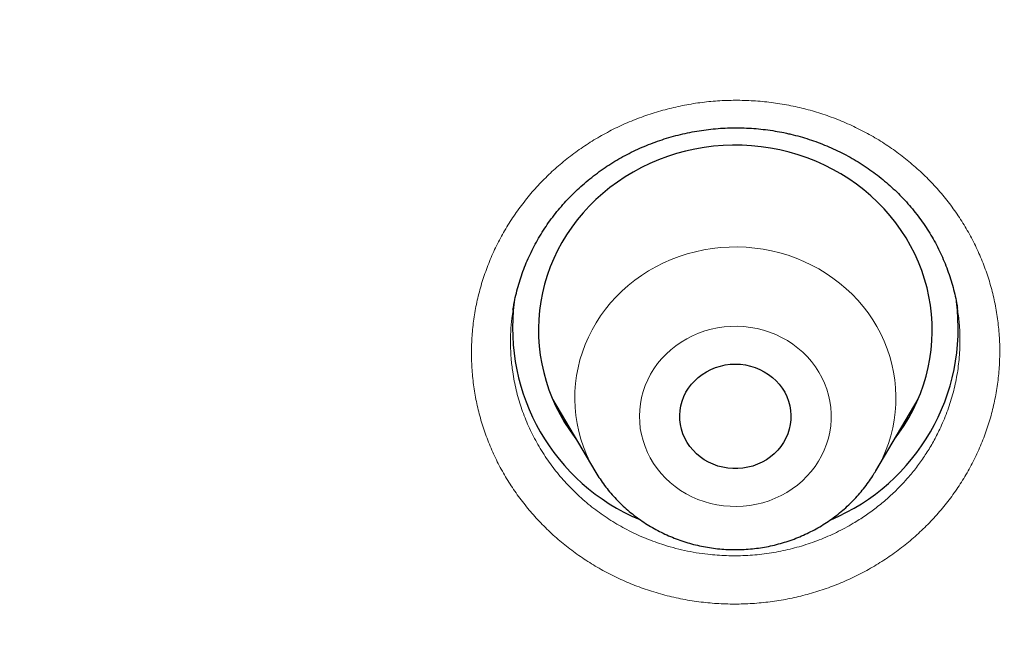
# Model space of a CAD drawing. Header units: millimetres. Extents: x 8 to 436, y 12 to 764.
# Tile 608 of 656: x 234.11 to 241.61, y 738.32 to 743.03. Entities that reach past the tile are written whole.
import ezdxf

# ---------------------------------------------------------------- set-up
doc = ezdxf.new("R2010")
doc.units = ezdxf.units.MM

msp = doc.modelspace()

# ---------------------------------------------------------------- linework, layer by layer
at = {"color": 7, "linetype": 'Continuous', "lineweight": 30}
for p, q in [((241.2522, 740.8335), (241.2518, 740.8372)), ((238.1688, 740.1441), (238.4909, 739.5976)), ((240.6304, 739.5976), (240.9525, 740.1441)), ((238.2749, 739.964), (238.2466, 739.9926))]:
    msp.add_line(p, q, dxfattribs=at)
at = {"color": 252, "linetype": 'Continuous', "lineweight": 0}
msp.add_line((240.8781, 739.999), (240.8496, 739.9695), dxfattribs=at)
at = {"color": 7, "linetype": 'Continuous', "lineweight": 30, "flags": 128}
for points in [[(240.7732, 739.8398), (240.8069, 739.8852), (240.8458, 739.9427), (240.8817, 740.0019), (240.9144, 740.0627), (240.9441, 740.1248), (240.9705, 740.1883), (240.9936, 740.2529), (241.0133, 740.3184), (241.0297, 740.3848), (241.0426, 740.4518), (241.0521, 740.5193), (241.0581, 740.5872), (241.0606, 740.6553), (241.0595, 740.7234), (241.055, 740.7914), (241.047, 740.8591), (241.0355, 740.9263), (241.0206, 740.993), (241.0023, 741.0589), (240.9806, 741.1239), (240.9556, 741.1878), (240.9273, 741.2506), (240.8958, 741.3119), (240.8612, 741.3718), (240.8236, 741.43), (240.783, 741.4865), (240.7396, 741.541), (240.6934, 741.5935), (240.6446, 741.6439), (240.5933, 741.692), (240.5395, 741.7376), (240.4834, 741.7808), (240.4252, 741.8214), (240.365, 741.8593), (240.3029, 741.8945), (240.239, 741.9267), (240.1736, 741.9561), (240.1068, 741.9824), (240.0386, 742.0057), (239.9694, 742.0258), (239.8992, 742.0428), (239.8282, 742.0565), (239.7565, 742.0671), (239.6845, 742.0743), (239.6121, 742.0783), (239.5396, 742.079), (239.4672, 742.0764), (239.395, 742.0705), (239.3231, 742.0614), (239.2518, 742.049), (239.1813, 742.0333), (239.1116, 742.0145), (239.043, 741.9926), (238.9756, 741.9675), (238.9095, 741.9394), (238.845, 741.9084), (238.7821, 741.8745), (238.7211, 741.8377), (238.662, 741.7982), (238.6051, 741.7561), (238.5503, 741.7115), (238.4979, 741.6644), (238.448, 741.615), (238.4007, 741.5634), (238.3561, 741.5096), (238.3143, 741.454), (238.2755, 741.3965), (238.2396, 741.3373), (238.2068, 741.2765), (238.1772, 741.2144), (238.1508, 741.1509), (238.1277, 741.0864), (238.1079, 741.0208), (238.0916, 740.9544), (238.0786, 740.8874), (238.0692, 740.8199), (238.0632, 740.752), (238.0607, 740.6839), (238.0617, 740.6158), (238.0662, 740.5478), (238.0742, 740.4801), (238.0857, 740.4129), (238.1006, 740.3462), (238.119, 740.2803), (238.1407, 740.2153), (238.1657, 740.1514), (238.194, 740.0886), (238.2254, 740.0273), (238.26, 739.9674), (238.2976, 739.9092), (238.3382, 739.8527), (238.3481, 739.8398)], [(239.465, 739.625), (239.4278, 739.6348), (239.3918, 739.6477), (239.3572, 739.6636), (239.3242, 739.6825), (239.2932, 739.704), (239.2644, 739.7282), (239.2381, 739.7547), (239.2144, 739.7833), (239.1936, 739.8138), (239.1759, 739.846), (239.1613, 739.8796), (239.1501, 739.9143), (239.1422, 739.9497), (239.1379, 739.9858), (239.137, 740.022), (239.1396, 740.0582), (239.1457, 740.094), (239.1553, 740.1291), (239.1682, 740.1632), (239.1844, 740.1961), (239.2037, 740.2275), (239.2259, 740.2571), (239.2509, 740.2847), (239.2785, 740.3101), (239.3084, 740.3329), (239.3405, 740.3532), (239.3743, 740.3706), (239.4097, 740.385), (239.4463, 740.3964), (239.4839, 740.4045), (239.5221, 740.4095), (239.5606, 740.4111), (239.5992, 740.4095), (239.6374, 740.4045), (239.675, 740.3964), (239.7116, 740.385), (239.747, 740.3706), (239.7808, 740.3532), (239.8128, 740.3329), (239.8427, 740.3101), (239.8703, 740.2847), (239.8953, 740.2571), (239.9176, 740.2275), (239.9369, 740.1961), (239.953, 740.1632), (239.966, 740.1291), (239.9755, 740.094), (239.9816, 740.0582), (239.9843, 740.022), (239.9834, 739.9858), (239.979, 739.9497), (239.9712, 739.9143), (239.9599, 739.8796), (239.9454, 739.846), (239.9276, 739.8138), (239.9068, 739.7833), (239.8832, 739.7547), (239.8568, 739.7282), (239.8281, 739.704), (239.7971, 739.6825), (239.7641, 739.6636), (239.7295, 739.6477), (239.6934, 739.6348), (239.6563, 739.625), (239.6183, 739.6184), (239.5799, 739.6152), (239.5413, 739.6152), (239.5029, 739.6184), (239.465, 739.625)]]:
    msp.add_lwpolyline(points, dxfattribs=at)
at = {"color": 252, "linetype": 'Continuous', "lineweight": 0, "flags": 128}
for points in [[(238.491, 739.5973), (238.4823, 739.6122), (238.4532, 739.6669), (238.4271, 739.723), (238.4043, 739.7803), (238.3848, 739.8387), (238.3686, 739.8979), (238.3558, 739.9579), (238.3463, 740.0185), (238.3404, 740.0794), (238.3379, 740.1405), (238.3388, 740.2017), (238.3432, 740.2627), (238.3511, 740.3234), (238.3624, 740.3837), (238.3771, 740.4433), (238.3951, 740.5021), (238.4165, 740.5599), (238.4411, 740.6165), (238.4689, 740.6719), (238.4997, 740.7257), (238.5336, 740.778), (238.5704, 740.8285), (238.61, 740.877), (238.6522, 740.9235), (238.6971, 740.9679), (238.7444, 741.0099), (238.794, 741.0495), (238.8458, 741.0866), (238.8996, 741.121), (238.9553, 741.1527), (239.0127, 741.1816), (239.0717, 741.2075), (239.1321, 741.2305), (239.1936, 741.2504), (239.2562, 741.2672), (239.3197, 741.2808), (239.3838, 741.2913), (239.4485, 741.2985), (239.5135, 741.3025), (239.5786, 741.3032), (239.6436, 741.3007), (239.7084, 741.2949), (239.7728, 741.2859), (239.8366, 741.2737), (239.8996, 741.2583), (239.9617, 741.2398), (240.0226, 741.2182), (240.0822, 741.1936), (240.1403, 741.166), (240.1968, 741.1356), (240.2515, 741.1024), (240.3042, 741.0665), (240.3548, 741.028), (240.4032, 740.9871), (240.4492, 740.9437), (240.4926, 740.8982), (240.5334, 740.8505), (240.5715, 740.8009), (240.6067, 740.7494), (240.6389, 740.6963), (240.6681, 740.6416), (240.6941, 740.5855), (240.7169, 740.5282), (240.7365, 740.4698), (240.7527, 740.4106), (240.7655, 740.3506), (240.7749, 740.2901), (240.7809, 740.2291), (240.7834, 740.168), (240.7824, 740.1068), (240.778, 740.0458), (240.7702, 739.9851), (240.7589, 739.9248), (240.7442, 739.8652), (240.7261, 739.8064), (240.7048, 739.7486), (240.6802, 739.692), (240.6524, 739.6366), (240.6234, 739.5858)], [(239.7255, 740.6816), (239.676, 740.6907), (239.626, 740.6966), (239.5756, 740.6992), (239.5252, 740.6985), (239.4749, 740.6946), (239.4251, 740.6874), (239.3759, 740.677), (239.3276, 740.6635), (239.2804, 740.6468), (239.2345, 740.6271), (239.1902, 740.6045), (239.1476, 740.5791), (239.1071, 740.551), (239.0686, 740.5203), (239.0326, 740.4872), (238.999, 740.4518), (238.9681, 740.4144), (238.9401, 740.375), (238.915, 740.3339), (238.8929, 740.2913), (238.8741, 740.2473), (238.8585, 740.2023), (238.8463, 740.1563), (238.8375, 740.1096), (238.8321, 740.0625), (238.8302, 740.0152), (238.8318, 739.9678), (238.8368, 739.9207), (238.8453, 739.874), (238.8572, 739.8279), (238.8725, 739.7828), (238.891, 739.7387), (238.9127, 739.6959), (238.9376, 739.6547), (238.9654, 739.6151), (238.996, 739.5775), (239.0293, 739.5419), (239.0651, 739.5086), (239.1033, 739.4777), (239.1437, 739.4493), (239.1861, 739.4236), (239.2303, 739.4008), (239.276, 739.3808), (239.3231, 739.3638), (239.3713, 739.35), (239.4204, 739.3393), (239.4702, 739.3318), (239.5204, 739.3276), (239.5709, 739.3266), (239.6212, 739.3289), (239.6713, 739.3345), (239.7209, 739.3433), (239.7696, 739.3552), (239.8174, 739.3704), (239.864, 739.3885), (239.9091, 739.4097), (239.9526, 739.4337), (239.9942, 739.4605), (240.0337, 739.4899), (240.071, 739.5218), (240.1058, 739.5561), (240.138, 739.5925), (240.1675, 739.631), (240.1941, 739.6712), (240.2177, 739.7131), (240.2382, 739.7564), (240.2554, 739.801), (240.2693, 739.8465), (240.2798, 739.8928), (240.2869, 739.9398), (240.2906, 739.987), (240.2907, 740.0344), (240.2874, 740.0817), (240.2806, 740.1286), (240.2704, 740.175), (240.2568, 740.2207), (240.2399, 740.2653), (240.2198, 740.3087), (240.1965, 740.3508), (240.1702, 740.3912), (240.1409, 740.4298), (240.1089, 740.4664), (240.0743, 740.5009), (240.0373, 740.533), (239.998, 740.5627), (239.9566, 740.5897), (239.9133, 740.614), (239.8683, 740.6355), (239.8219, 740.6539), (239.7742, 740.6693), (239.7255, 740.6816)]]:
    msp.add_lwpolyline(points, dxfattribs=at)
at = {"color": 7, "linetype": 'Continuous', "lineweight": 30}
for centre, radius, start, end in [((239.4443, 740.6839), 1.5809, 172.65543, 247.21936), ((239.6756, 740.6846), 1.5821, 292.76652, 7.41354)]:
    msp.add_arc(centre, radius, start, end, dxfattribs=at)
for points, knots in [([(279.178, 721.4421), (279.1775, 721.4508), (279.1765, 721.4682), (279.1747, 721.5004), (279.1724, 721.539), (279.1698, 721.5832), (279.167, 721.6304), (279.1632, 721.693), (279.1582, 721.7727), (279.1528, 721.8566), (279.1477, 721.9332), (279.1433, 721.9977), (279.1389, 722.0596), (279.135, 722.1155), (279.1314, 722.1644), (279.1283, 722.2063), (279.1257, 722.2412), (279.1236, 722.2695), (279.1217, 722.2943), (279.1199, 722.3189), (279.1177, 722.3463), (279.1148, 722.3838), (279.111, 722.4328), (279.106, 722.4949), (279.0983, 722.5893), (279.0876, 722.7159), (279.0737, 722.8744), (279.0585, 723.04), (279.0419, 723.2127), (279.0239, 723.3922), (278.9997, 723.6241), (278.969, 723.9018), (278.9314, 724.219), (278.9026, 724.4477), (278.884, 724.59), (278.8764, 724.6475), (278.8697, 724.6977), (278.864, 724.7402), (278.8593, 724.7751), (278.8556, 724.8021), (278.8528, 724.8224), (278.8504, 724.8405), (278.8475, 724.8612), (278.8438, 724.8879), (278.8387, 724.9247), (278.832, 724.9726), (278.8238, 725.0307), (278.8149, 725.0933), (278.8056, 725.1578), (278.7929, 725.2452), (278.7763, 725.3567), (278.7542, 725.5026), (278.7294, 725.6627), (278.7015, 725.8377), (278.6681, 726.0418), (278.6284, 726.2762), (278.5818, 726.542), (278.5316, 726.8176), (278.4776, 727.1028), (278.4325, 727.333), (278.3977, 727.5053), (278.3749, 727.6172), (278.3515, 727.7303), (278.328, 727.8423), (278.3052, 727.9497), (278.2842, 728.0471), (278.2654, 728.1336), (278.2487, 728.2095), (278.2338, 728.2768), (278.2208, 728.3355), (278.2102, 728.3825), (278.202, 728.419), (278.1958, 728.4462), (278.1908, 728.4686), (278.1868, 728.4861), (278.1836, 728.5002), (278.1802, 728.5149), (278.1758, 728.5344), (278.1697, 728.5609), (278.1622, 728.5935), (278.1536, 728.631), (278.1411, 728.6849), (278.1241, 728.7576), (278.102, 728.8519), (278.0768, 728.9578), (278.0485, 729.0752), (278.0156, 729.2098), (277.9785, 729.3598), (277.9381, 729.5202), (277.8972, 729.6803), (277.8564, 729.8371), (277.8159, 729.9905), (277.7757, 730.1407), (277.7358, 730.2875), (277.6863, 730.4669), (277.6275, 730.6766), (277.5593, 730.9141), (277.4927, 731.1411), (277.428, 731.3577), (277.3651, 731.5638), (277.3045, 731.7594), (277.2462, 731.9444), (277.1893, 732.122), (277.1341, 732.2919), (277.0809, 732.4535), (277.0401, 732.5757), (277.0111, 732.6619), (276.993, 732.7156), (276.9754, 732.7674), (276.9587, 732.8164), (276.9436, 732.8606), (276.9307, 732.898), (276.9205, 732.9276), (276.9119, 732.9526), (276.9032, 732.9777), (276.8927, 733.0082), (276.8796, 733.0459), (276.8628, 733.0941), (276.8427, 733.1513), (276.8201, 733.2158), (276.7965, 733.2825), (276.7609, 733.3828), (276.7119, 733.5191), (276.6483, 733.6941), (276.5804, 733.8785), (276.5079, 734.0722), (276.4309, 734.2753), (276.3489, 734.4878), (276.2618, 734.7102), (276.1689, 734.9432), (276.0701, 735.1869), (275.9651, 735.4413), (275.8537, 735.7062), (275.7356, 735.9815), (275.6107, 736.2672), (275.501, 736.5129), (275.4089, 736.7162), (275.3373, 736.8726), (275.2666, 737.0253), (275.199, 737.1698), (275.1357, 737.304), (275.0787, 737.4235), (275.028, 737.5293), (274.9832, 737.6221), (274.947, 737.6967), (274.9186, 737.755), (274.8976, 737.798), (274.8789, 737.836), (274.8636, 737.8672), (274.8519, 737.8908), (274.8437, 737.9075), (274.8372, 737.9207), (274.8307, 737.9339), (274.8213, 737.9529), (274.8083, 737.9791), (274.7913, 738.0134), (274.7703, 738.0556), (274.7452, 738.106), (274.7157, 738.1648), (274.6823, 738.2313), (274.6451, 738.305), (274.558, 738.4767), (274.4212, 738.7425), (274.2515, 739.0648), (274.0982, 739.3506), (273.962, 739.6005), (273.8248, 739.8484), (273.6856, 740.0961), (273.5306, 740.3677), (273.357, 740.6668), (273.1626, 740.9952), (272.959, 741.3323), (272.7548, 741.6636), (272.5507, 741.9883), (272.3897, 742.2397), (272.2668, 742.4292), (272.1861, 742.5527), (272.1082, 742.671), (272.0328, 742.7847), (271.9604, 742.8934), (271.8911, 742.9965), (271.8272, 743.0911), (271.7688, 743.1773), (271.7157, 743.255), (271.669, 743.3233), (271.6283, 743.3824), (271.5936, 743.4328), (271.5641, 743.4754), (271.5403, 743.5098), (271.5214, 743.537), (271.5038, 743.5624), (271.4833, 743.5917), (271.4572, 743.6292), (271.4254, 743.6747), (271.388, 743.7281), (271.3451, 743.789), (271.2967, 743.8575), (271.2426, 743.9337), (271.1824, 744.0183), (271.1158, 744.1112), (271.0428, 744.2126), (270.9646, 744.3204), (270.8832, 744.4321), (270.7189, 744.6558), (270.4816, 744.9739), (270.1673, 745.3849), (269.8501, 745.7904), (269.5172, 746.2059), (269.1682, 746.6309), (268.8609, 746.9958), (268.6004, 747.2991), (268.3917, 747.5386), (268.1876, 747.7696), (267.9884, 747.992), (267.7944, 748.2059), (267.6056, 748.4113), (267.4223, 748.6085), (267.2789, 748.7609), (267.1742, 748.8713), (267.1068, 748.942), (267.0403, 749.0116), (266.9759, 749.0786), (266.9156, 749.1411), (266.8615, 749.197), (266.8145, 749.2454), (266.7752, 749.2857), (266.7433, 749.3184), (266.7186, 749.3436), (266.6999, 749.3627), (266.6837, 749.3793), (266.6659, 749.3974), (266.6378, 749.426), (266.5981, 749.4664), (266.546, 749.5191), (266.4844, 749.5813), (266.4129, 749.6532), (266.3309, 749.7352), (266.2398, 749.8258), (266.1396, 749.925), (266.0368, 750.026), (265.9324, 750.1279), (265.8273, 750.2299), (265.7156, 750.3376), (265.5971, 750.4509), (265.4722, 750.5696), (265.2836, 750.7474), (265.0338, 750.9798), (264.7075, 751.2776), (264.3661, 751.5832), (264.0097, 751.8955), (263.6567, 752.1987), (263.3072, 752.4928), (262.9613, 752.778), (262.6195, 753.0545), (262.2816, 753.3227), (261.9705, 753.5649), (261.6857, 753.7831), (261.4265, 753.9788), (261.1689, 754.1705), (260.9128, 754.3584), (260.6584, 754.5425), (260.4057, 754.7228), (260.1549, 754.8993), (259.9491, 755.0422), (259.7909, 755.1509), (259.6828, 755.2247), (259.5838, 755.292), (259.4939, 755.3527), (259.4262, 755.3982), (259.3781, 755.4305), (259.3473, 755.4511), (259.3183, 755.4704), (259.2922, 755.4879), (259.2709, 755.5021), (259.2561, 755.5119), (259.2467, 755.5182), (259.2397, 755.5229), (259.2274, 755.531), (259.2064, 755.5449), (259.1745, 755.5661), (259.1342, 755.5928), (259.0854, 755.625), (259.0282, 755.6627), (258.9624, 755.7058), (258.8881, 755.7544), (258.8052, 755.8084), (258.7136, 755.8676), (258.6136, 755.9321), (258.5068, 756.0005), (258.3954, 756.0715), (258.2816, 756.1435), (258.1329, 756.237), (257.9476, 756.3524), (257.7241, 756.4901), (257.475, 756.6416), (257.1988, 756.8071), (256.8943, 756.9866), (256.5795, 757.1691), (256.2542, 757.3543), (255.9185, 757.542), (255.572, 757.732), (255.2251, 757.9185), (254.8783, 758.1013), (254.5321, 758.2803), (254.1767, 758.4605), (253.8119, 758.6416), (253.4376, 758.8234), (253.0726, 758.9968), (252.7178, 759.1618), (252.3757, 759.3177), (252.0324, 759.4709), (251.6924, 759.6195), (251.3584, 759.7624), (251.0306, 759.8998), (250.6987, 760.0361), (250.3632, 760.171), (250.0247, 760.3041), (249.694, 760.4313), (249.3714, 760.5527), (249.0414, 760.6743), (248.705, 760.7954), (248.3631, 760.9156), (248.0325, 761.0291), (247.7132, 761.1363), (247.407, 761.2367), (247.1139, 761.3308), (246.834, 761.4188), (246.5653, 761.5015), (246.324, 761.5743), (246.109, 761.6381), (245.9187, 761.6936), (245.7349, 761.7465), (245.5534, 761.798), (245.3503, 761.8549), (245.1209, 761.9179), (244.8639, 761.987), (244.5851, 762.0604), (244.2834, 762.1379), (243.958, 762.2192), (243.6206, 762.3011), (243.2712, 762.3832), (242.9098, 762.4654), (242.5437, 762.5457), (242.1734, 762.6241), (241.7994, 762.7003), (241.4145, 762.7756), (241.0188, 762.8498), (240.625, 762.9203), (240.2337, 762.9872), (239.8458, 763.0504), (239.4513, 763.1115), (239.0534, 763.1698), (238.6552, 763.2249), (238.2576, 763.2768), (237.7508, 763.3387), (237.1351, 763.4069), (236.411, 763.4765), (235.6723, 763.5368), (234.9192, 763.5868), (234.152, 763.626), (233.3883, 763.6532), (232.6282, 763.6687), (231.933, 763.6722), (231.3023, 763.6669), (230.7357, 763.6557), (230.1715, 763.6381), (229.6102, 763.6142), (229.0541, 763.5843), (228.5159, 763.5494), (227.9972, 763.5102), (227.4978, 763.4674), (227.0073, 763.4205), (226.5257, 763.3697), (226.0351, 763.3131), (225.5365, 763.2507), (225.0305, 763.182), (224.5357, 763.1098), (224.052, 763.0343), (223.5794, 762.9559), (223.118, 762.8748), (222.6677, 762.7914), (222.2078, 762.7019), (221.7345, 762.6052), (221.2431, 762.4997), (220.7494, 762.3884), (220.2524, 762.271), (219.7523, 762.1475), (219.2491, 762.0177), (218.7823, 761.8919), (218.3521, 761.7717), (217.9588, 761.6583), (217.5636, 761.5408), (217.193, 761.4272), (216.8448, 761.3176), (216.5173, 761.212), (216.1822, 761.1013), (215.8333, 760.9833), (215.4706, 760.8574), (215.0939, 760.7233), (214.7091, 760.5826), (214.3164, 760.4353), (213.9159, 760.2811), (213.5079, 760.1197), (213.104, 759.9556), (212.7044, 759.7891), (212.3088, 759.6201), (211.9055, 759.4436), (211.4948, 759.2593), (211.0767, 759.0669), (210.6515, 758.8662), (210.2193, 758.6571), (209.7803, 758.4392), (209.3347, 758.2123), (208.8828, 757.9762), (208.4246, 757.7306), (208.0492, 757.524), (207.7573, 757.3604), (207.5502, 757.243), (207.3421, 757.1237), (207.1359, 757.004), (206.9347, 756.8859), (206.7452, 756.7735), (206.5678, 756.6671), (206.4021, 756.5669), (206.2442, 756.4705), (206.0941, 756.3781), (205.9451, 756.2857), (205.798, 756.1936), (205.6535, 756.1025), (205.5192, 756.0171), (205.3949, 755.9376), (205.2813, 755.8644), (205.178, 755.7975), (205.0851, 755.7369), (205.0016, 755.6822), (204.9317, 755.6363), (204.874, 755.5982), (204.8268, 755.567), (204.7838, 755.5385), (204.7436, 755.5117), (204.7053, 755.4862), (204.665, 755.4593), (204.6198, 755.4291), (204.5669, 755.3936), (204.5072, 755.3534), (204.4345, 755.3044), (204.3481, 755.2458), (204.2468, 755.1767), (204.1364, 755.101), (204.0168, 755.0185), (203.889, 754.9297), (203.7532, 754.8346), (203.6095, 754.7333), (203.4573, 754.6251), (203.2955, 754.5091), (203.1251, 754.3858), (202.95, 754.2579), (202.7753, 754.1289), (202.6037, 754.0012), (202.4355, 753.8747), (202.2706, 753.7496), (202.0683, 753.5946), (201.8309, 753.4106), (201.5613, 753.1983), (201.3018, 752.9909), (201.0522, 752.7886), (200.8138, 752.5926), (200.5863, 752.4031), (200.3694, 752.2202), (200.1616, 752.0427), (199.9615, 751.8699), (199.7691, 751.7017), (199.5845, 751.5385), (199.4087, 751.3816), (199.2407, 751.23), (199.079, 751.0827), (198.9224, 750.9387), (198.7501, 750.7787), (198.5636, 750.6037), (198.3648, 750.4148), (198.175, 750.2323), (197.9942, 750.0565), (197.8526, 749.9173), (197.7474, 749.8131), (197.6762, 749.7423), (197.6066, 749.6728), (197.5396, 749.6055), (197.4811, 749.5466), (197.4322, 749.4971), (197.3931, 749.4574), (197.359, 749.4228), (197.3297, 749.3929), (197.305, 749.3678), (197.2827, 749.345), (197.2593, 749.321), (197.2312, 749.2923), (197.1974, 749.2576), (197.1579, 749.217), (197.1126, 749.1702), (197.0616, 749.1175), (196.9992, 749.0527), (196.9245, 748.9748), (196.8364, 748.8824), (196.7395, 748.7803), (196.6339, 748.6682), (196.4999, 748.525), (196.3411, 748.3536), (196.1618, 748.1577), (195.9855, 747.963), (195.8131, 747.7703), (195.6443, 747.5795), (195.451, 747.3584), (195.2349, 747.1078), (194.998, 746.8285), (194.7691, 746.5543), (194.5482, 746.2853), (194.3363, 746.0233), (194.1332, 745.7683), (193.9385, 745.5203), (193.7509, 745.2779), (193.5896, 745.0666), (193.4539, 744.8867), (193.3436, 744.7393), (193.2399, 744.5995), (193.1431, 744.468), (193.0532, 744.3449), (192.9713, 744.2321), (192.8973, 744.1295), (192.8307, 744.0366), (192.7699, 743.9514), (192.7149, 743.8738), (192.6636, 743.8014), (192.6167, 743.7348), (192.5747, 743.6748), (192.5397, 743.6248), (192.5145, 743.5887), (192.4969, 743.5633), (192.4833, 743.5438), (192.4667, 743.5198), (192.4449, 743.4885), (192.4173, 743.4485), (192.3858, 743.4029), (192.351, 743.3523), (192.3136, 743.2979), (192.2734, 743.2392), (192.232, 743.1783), (192.1903, 743.117), (192.1486, 743.0553), (192.0434, 742.8993), (191.8638, 742.6297), (191.611, 742.242), (191.4016, 741.9128), (191.2433, 741.6597), (191.1344, 741.4838), (191.0214, 741.2994), (190.9037, 741.105), (190.7812, 740.9003), (190.6542, 740.6853), (190.5234, 740.4609), (190.389, 740.2272), (190.2615, 740.0022), (190.1413, 739.7873), (190.0288, 739.5836), (189.9145, 739.3739), (189.7986, 739.1585), (189.698, 738.9688), (189.6147, 738.8102), (189.5508, 738.6873), (189.492, 738.5737), (189.4384, 738.4692), (189.3899, 738.374), (189.3463, 738.288), (189.3076, 738.2113), (189.2747, 738.1458), (189.2473, 738.0908), (189.2248, 738.0458), (189.2062, 738.0084), (189.1912, 737.9782), (189.1782, 737.9518), (189.165, 737.9251), (189.149, 737.8927), (189.1291, 737.8524), (189.1049, 737.8029), (189.0762, 737.7443), (189.0433, 737.6767), (189.0063, 737.6005), (188.9656, 737.516), (188.9225, 737.426), (188.8783, 737.3332), (188.7977, 737.1631), (188.6837, 736.9189), (188.5526, 736.6319), (188.4403, 736.3816), (188.3446, 736.1652), (188.2495, 735.9467), (188.1525, 735.7204), (188.052, 735.4821), (187.9482, 735.2316), (187.8413, 734.9687), (187.7314, 734.6933), (187.619, 734.4055), (187.5295, 734.1714), (187.4632, 733.9951), (187.4211, 733.8822), (187.3806, 733.7727), (187.3426, 733.6692), (187.3074, 733.5725), (187.2733, 733.4779), (187.2405, 733.3865), (187.2093, 733.299), (187.1818, 733.2211), (187.1582, 733.1542), (187.1385, 733.0977), (187.1223, 733.0514), (187.1091, 733.0132), (187.0987, 732.9832), (187.09, 732.958), (187.0813, 732.933), (187.0705, 732.9016), (187.0566, 732.8611), (187.0391, 732.8099), (187.0182, 732.7484), (186.9939, 732.6768), (186.9682, 732.6003), (186.9413, 732.52), (186.9137, 732.4369), (186.8839, 732.3467), (186.8521, 732.2493), (186.8186, 732.1462), (186.769, 731.992), (186.7052, 731.7906), (186.6202, 731.5165), (186.5305, 731.2202), (186.4373, 730.903), (186.3491, 730.5942), (186.2657, 730.2939), (186.1866, 730.0009), (186.1061, 729.6944), (186.0247, 729.3741), (185.9623, 729.1203), (185.9218, 728.9519), (185.9017, 728.8673), (185.8828, 728.7873), (185.8659, 728.715), (185.8514, 728.6526), (185.8397, 728.6019), (185.8306, 728.5621), (185.8236, 728.5316), (185.8175, 728.5048), (185.8114, 728.4782), (185.8049, 728.4493), (185.7978, 728.418), (185.7878, 728.3738), (185.7747, 728.315), (185.758, 728.2401), (185.7382, 728.1502), (185.7151, 728.0441), (185.6885, 727.9202), (185.6599, 727.785), (185.6294, 727.6382), (185.5971, 727.48), (185.5631, 727.3104), (185.5288, 727.1348), (185.4942, 726.954), (185.4595, 726.7684), (185.4239, 726.5732), (185.3877, 726.3684), (185.3508, 726.154), (185.314, 725.9335), (185.2776, 725.7073), (185.2491, 725.5246), (185.2281, 725.3857), (185.2147, 725.2963), (185.2024, 725.2128), (185.1907, 725.1324), (185.1798, 725.0563), (185.1699, 724.9859), (185.1616, 724.9272), (185.1549, 724.879), (185.1496, 724.8399), (185.1451, 724.8071), (185.1401, 724.7709), (185.1339, 724.7246), (185.1257, 724.6635), (185.116, 724.5902), (185.1049, 724.5048), (185.0924, 724.4074), (185.0788, 724.299), (185.0646, 724.1833), (185.0475, 724.0405), (185.0279, 723.8723), (185.003, 723.6487), (184.9757, 723.3911), (184.9468, 723.0982), (184.9257, 722.8687), (184.9118, 722.7085), (184.9046, 722.6236), (184.8984, 722.5494), (184.8933, 722.4858), (184.889, 722.433), (184.8857, 722.3908), (184.8835, 722.362), (184.8821, 722.3438), (184.8811, 722.331), (184.8798, 722.3149), (184.8781, 722.292), (184.8758, 722.2616), (184.873, 722.2238), (184.8677, 722.1527), (184.8601, 722.0476), (184.8522, 721.9322), (184.8458, 721.8345), (184.8409, 721.7582), (184.8362, 721.6838), (184.832, 721.6139), (184.8282, 721.5507), (184.825, 721.4941), (184.823, 721.4587), (184.822, 721.4421)], [0, 0, 0, 0, 0.000191, 0.000381, 0.000677, 0.000995, 0.001342, 0.001718, 0.00237, 0.003096, 0.003563, 0.004054, 0.004515, 0.004925, 0.005284, 0.005591, 0.005847, 0.006052, 0.006215, 0.006394, 0.006595, 0.00682, 0.00722, 0.007678, 0.008192, 0.009307, 0.010475, 0.011696, 0.012969, 0.014295, 0.015667, 0.018103, 0.020449, 0.022705, 0.023183, 0.023611, 0.023983, 0.024298, 0.024557, 0.02476, 0.024899, 0.02501, 0.025162, 0.02536, 0.025604, 0.025981, 0.026429, 0.026899, 0.027378, 0.027866, 0.02885, 0.029868, 0.031124, 0.032428, 0.033781, 0.035692, 0.037679, 0.03974, 0.041876, 0.044087, 0.044917, 0.045756, 0.046606, 0.047465, 0.048283, 0.049028, 0.049664, 0.050235, 0.050742, 0.051184, 0.051562, 0.051804, 0.05201, 0.052178, 0.05231, 0.052405, 0.052498, 0.052644, 0.052845, 0.053099, 0.053382, 0.053694, 0.054319, 0.055032, 0.055832, 0.056721, 0.057698, 0.058892, 0.060132, 0.061348, 0.06254, 0.063707, 0.06485, 0.065968, 0.067063, 0.068956, 0.070772, 0.07251, 0.074171, 0.075755, 0.077259, 0.078684, 0.080027, 0.081368, 0.082617, 0.083775, 0.084205, 0.084621, 0.085022, 0.085409, 0.08576, 0.086051, 0.086281, 0.086451, 0.086631, 0.086868, 0.087161, 0.087511, 0.087991, 0.088496, 0.089015, 0.089548, 0.090839, 0.092205, 0.093647, 0.095164, 0.096757, 0.098425, 0.100175, 0.102013, 0.10394, 0.105956, 0.108061, 0.110255, 0.112538, 0.114909, 0.116161, 0.117436, 0.118684, 0.119851, 0.120936, 0.121939, 0.122755, 0.123508, 0.124198, 0.124575, 0.12493, 0.125247, 0.125503, 0.125692, 0.125825, 0.12591, 0.126014, 0.126149, 0.126375, 0.126654, 0.126989, 0.127407, 0.127888, 0.128432, 0.129038, 0.129696, 0.132651, 0.135588, 0.137673, 0.13975, 0.141817, 0.143875, 0.145964, 0.148655, 0.151434, 0.154301, 0.157256, 0.159929, 0.162671, 0.163766, 0.164856, 0.165886, 0.166854, 0.167829, 0.168731, 0.16956, 0.170317, 0.171, 0.17161, 0.172119, 0.172562, 0.172941, 0.173248, 0.173473, 0.173662, 0.173921, 0.174252, 0.174655, 0.175131, 0.17567, 0.176278, 0.176956, 0.177704, 0.178537, 0.179443, 0.180421, 0.181434, 0.182449, 0.186456, 0.190059, 0.193687, 0.197633, 0.201607, 0.20561, 0.207968, 0.210263, 0.212486, 0.214638, 0.216719, 0.218728, 0.220667, 0.222534, 0.223248, 0.223952, 0.224644, 0.225325, 0.225959, 0.226518, 0.227003, 0.227413, 0.227734, 0.227988, 0.228175, 0.228311, 0.228488, 0.228721, 0.229176, 0.229709, 0.230321, 0.231064, 0.231897, 0.23282, 0.233834, 0.234938, 0.235926, 0.236978, 0.238092, 0.239269, 0.240508, 0.241803, 0.244849, 0.247848, 0.251304, 0.254697, 0.258026, 0.261293, 0.264498, 0.267639, 0.270717, 0.273737, 0.276079, 0.278395, 0.280684, 0.282947, 0.285184, 0.287394, 0.289578, 0.291731, 0.292742, 0.293673, 0.294524, 0.295295, 0.295987, 0.296265, 0.296529, 0.296777, 0.297009, 0.297198, 0.297323, 0.297388, 0.297439, 0.297503, 0.297703, 0.297975, 0.298319, 0.298734, 0.299221, 0.299781, 0.300411, 0.301114, 0.301889, 0.302735, 0.30365, 0.304592, 0.305548, 0.306518, 0.308333, 0.310196, 0.312105, 0.314538, 0.317044, 0.319622, 0.322273, 0.324996, 0.327793, 0.330661, 0.333355, 0.336109, 0.338925, 0.341801, 0.344739, 0.347737, 0.350356, 0.353019, 0.355689, 0.358305, 0.360864, 0.363367, 0.365814, 0.368441, 0.371, 0.373491, 0.375915, 0.378271, 0.380907, 0.383452, 0.385907, 0.388272, 0.390547, 0.392693, 0.394752, 0.396724, 0.398609, 0.400054, 0.401443, 0.402777, 0.404078, 0.405411, 0.407213, 0.409078, 0.411006, 0.413274, 0.415623, 0.418054, 0.420567, 0.423161, 0.425837, 0.428435, 0.431105, 0.433848, 0.436663, 0.439551, 0.44224, 0.444988, 0.447794, 0.450609, 0.453417, 0.456219, 0.459013, 0.464116, 0.469195, 0.47425, 0.479638, 0.484999, 0.490332, 0.495638, 0.500915, 0.504886, 0.508841, 0.51278, 0.516704, 0.520603, 0.52444, 0.527998, 0.531497, 0.534937, 0.538319, 0.541643, 0.545283, 0.54885, 0.552344, 0.555766, 0.559114, 0.562389, 0.565592, 0.568721, 0.572219, 0.575729, 0.579271, 0.582845, 0.586452, 0.590091, 0.593762, 0.596611, 0.599479, 0.602366, 0.60528, 0.607631, 0.610045, 0.612522, 0.615062, 0.617802, 0.620612, 0.623492, 0.626441, 0.629461, 0.63255, 0.635709, 0.63867, 0.641702, 0.644806, 0.647981, 0.651228, 0.654547, 0.657937, 0.661399, 0.664933, 0.668539, 0.672216, 0.675965, 0.677637, 0.679323, 0.681023, 0.682733, 0.684393, 0.685983, 0.687418, 0.688792, 0.690104, 0.691354, 0.692542, 0.693837, 0.69505, 0.69618, 0.697228, 0.698193, 0.699061, 0.699849, 0.700558, 0.701188, 0.701634, 0.702031, 0.702395, 0.702734, 0.70306, 0.703378, 0.703765, 0.704221, 0.704735, 0.7053, 0.706091, 0.706963, 0.707915, 0.708949, 0.710063, 0.711236, 0.712488, 0.713817, 0.715224, 0.716741, 0.71831, 0.719859, 0.721384, 0.722884, 0.72436, 0.725812, 0.728339, 0.730788, 0.733161, 0.735456, 0.737675, 0.739779, 0.741808, 0.743763, 0.745644, 0.747486, 0.749251, 0.750939, 0.752551, 0.754116, 0.755642, 0.757128, 0.759176, 0.761145, 0.763034, 0.764845, 0.766577, 0.767315, 0.768037, 0.768743, 0.769434, 0.770083, 0.770535, 0.770935, 0.771285, 0.771583, 0.771839, 0.772043, 0.772273, 0.772561, 0.772909, 0.773317, 0.773785, 0.774313, 0.774901, 0.775725, 0.776643, 0.777657, 0.778765, 0.779967, 0.781894, 0.783814, 0.785706, 0.787571, 0.789408, 0.791217, 0.793926, 0.796571, 0.79915, 0.801666, 0.804116, 0.806459, 0.80874, 0.810958, 0.813114, 0.814516, 0.815854, 0.817115, 0.818299, 0.819404, 0.820432, 0.821329, 0.822158, 0.822917, 0.823607, 0.824228, 0.824849, 0.82538, 0.825823, 0.826177, 0.826339, 0.826495, 0.826696, 0.826973, 0.827326, 0.827754, 0.82818, 0.828663, 0.829192, 0.829729, 0.830267, 0.830807, 0.83135, 0.834367, 0.837866, 0.841441, 0.842878, 0.844381, 0.845955, 0.847599, 0.849345, 0.851164, 0.853056, 0.855021, 0.857059, 0.858711, 0.860408, 0.86215, 0.863938, 0.865764, 0.866852, 0.867862, 0.868797, 0.869654, 0.870435, 0.871139, 0.871767, 0.872318, 0.872747, 0.873114, 0.87342, 0.873663, 0.873853, 0.874064, 0.874317, 0.874646, 0.875049, 0.875525, 0.876075, 0.876699, 0.877383, 0.878131, 0.878887, 0.879637, 0.88226, 0.884799, 0.886562, 0.888282, 0.889995, 0.891796, 0.893689, 0.895676, 0.897756, 0.899929, 0.902195, 0.904553, 0.905442, 0.90634, 0.907203, 0.908012, 0.908767, 0.909468, 0.910225, 0.910907, 0.911513, 0.912045, 0.912469, 0.91283, 0.913126, 0.913358, 0.91353, 0.913714, 0.91394, 0.914259, 0.914657, 0.915134, 0.915689, 0.916323, 0.916911, 0.917554, 0.918251, 0.919003, 0.91981, 0.92064, 0.922571, 0.924464, 0.926964, 0.929394, 0.931755, 0.934046, 0.93627, 0.938449, 0.941038, 0.943564, 0.944215, 0.944862, 0.945483, 0.946029, 0.946501, 0.946898, 0.947178, 0.947402, 0.947587, 0.947786, 0.948004, 0.948241, 0.948495, 0.949004, 0.949568, 0.950188, 0.951034, 0.951966, 0.952982, 0.954085, 0.955272, 0.956545, 0.957902, 0.95922, 0.960609, 0.962069, 0.963599, 0.9652, 0.966873, 0.968535, 0.970262, 0.970958, 0.971637, 0.972259, 0.972822, 0.973432, 0.973955, 0.974392, 0.974743, 0.975029, 0.975262, 0.975473, 0.975837, 0.97629, 0.976833, 0.977464, 0.978186, 0.978996, 0.979869, 0.980753, 0.982163, 0.983598, 0.985707, 0.987868, 0.990081, 0.990785, 0.991411, 0.991958, 0.992426, 0.992816, 0.993126, 0.993358, 0.993453, 0.993528, 0.99364, 0.993808, 0.994032, 0.994312, 0.99464, 0.995599, 0.996627, 0.997179, 0.997748, 0.998306, 0.998808, 0.999257, 0.999653, 1, 1, 1, 1]), ([(228.8203, 667.8387), (227.6178, 667.9452), (225.213, 668.1582), (221.6552, 668.8219), (218.1629, 669.7328), (214.7882, 670.9004), (211.5494, 672.3031), (208.4634, 673.9273), (205.5225, 675.7738), (202.7448, 677.8315), (200.1475, 680.0876), (197.7465, 682.5283), (195.5568, 685.1385), (193.5917, 687.902), (191.8635, 690.8019), (190.3827, 693.8203), (189.1584, 696.9386), (188.1983, 700.1375), (187.5083, 703.3974), (187.0926, 706.6981), (186.9537, 710.0192), (187.0926, 713.3404), (187.5083, 716.641), (188.1983, 719.9009), (189.1584, 723.0998), (190.3827, 726.2181), (191.8635, 729.2365), (193.5917, 732.1364), (195.5568, 734.9), (197.7465, 737.5101), (200.1475, 739.9508), (202.7448, 742.2069), (205.5225, 744.2646), (208.4634, 746.1112), (211.5494, 747.7352), (214.7615, 749.1267), (218.0799, 750.2771), (221.4842, 751.1793), (224.9532, 751.8277), (228.4657, 752.2184), (232, 752.3489), (235.5343, 752.2184), (239.0468, 751.8277), (242.5158, 751.1793), (245.9201, 750.2771), (249.2385, 749.1267), (252.4506, 747.7352), (255.5366, 746.1112), (258.4775, 744.2646), (261.2552, 742.2069), (263.8525, 739.9508), (266.2535, 737.5101), (268.4432, 734.9), (270.4083, 732.1364), (272.1365, 729.2365), (273.6173, 726.2181), (274.8416, 723.0998), (275.8017, 719.9009), (276.4917, 716.641), (276.9074, 713.3404), (277.0463, 710.0192), (276.9074, 706.6981), (276.4917, 703.3974), (275.8017, 700.1375), (274.8416, 696.9386), (273.6173, 693.8203), (272.1365, 690.8019), (270.4083, 687.902), (268.4432, 685.1385), (266.2535, 682.5283), (263.8525, 680.0876), (261.2552, 677.8315), (258.4775, 675.7738), (255.5366, 673.9273), (252.4506, 672.3031), (249.2118, 670.9004), (245.8371, 669.7328), (242.3448, 668.8219), (238.787, 668.1582), (236.3822, 667.9452), (235.1797, 667.8387)], [0, 0, 0, 0, 0.013106, 0.026212, 0.039318, 0.052424, 0.065212, 0.078, 0.090788, 0.103576, 0.116364, 0.129151, 0.141939, 0.154727, 0.167515, 0.180303, 0.193091, 0.205879, 0.218667, 0.231454, 0.244242, 0.25703, 0.269818, 0.282606, 0.295394, 0.308182, 0.32097, 0.333758, 0.346545, 0.359333, 0.372121, 0.384909, 0.397697, 0.410485, 0.423273, 0.436061, 0.448848, 0.461636, 0.474424, 0.487212, 0.5, 0.512788, 0.525576, 0.538364, 0.551152, 0.563939, 0.576727, 0.589515, 0.602303, 0.615091, 0.627879, 0.640667, 0.653455, 0.666242, 0.67903, 0.691818, 0.704606, 0.717394, 0.730182, 0.74297, 0.755758, 0.768546, 0.781333, 0.794121, 0.806909, 0.819697, 0.832485, 0.845273, 0.858061, 0.870849, 0.883636, 0.896424, 0.909212, 0.922, 0.934788, 0.947576, 0.960682, 0.973788, 0.986894, 1, 1, 1, 1]), ([(237.8666, 740.8213), (237.8691, 740.837), (237.875, 740.8755), (237.888, 740.9359), (237.9051, 741.0026), (237.9253, 741.0686), (237.9486, 741.1339), (237.9748, 741.1986), (238.004, 741.2623), (238.0361, 741.325), (238.0708, 741.3862), (238.1082, 741.4457), (238.1479, 741.5033), (238.1901, 741.559), (238.2348, 741.613), (238.282, 741.6653), (238.3318, 741.7159), (238.3839, 741.7648), (238.4383, 741.8115), (238.4946, 741.8561), (238.5527, 741.8981), (238.6123, 741.9376), (238.6734, 741.9745), (238.736, 742.0089), (238.8003, 742.0408), (238.8662, 742.0702), (238.9336, 742.0971), (239.0021, 742.1212), (239.0717, 742.1426), (239.1421, 742.1612), (239.213, 742.1769), (239.2843, 742.1896), (239.3562, 742.1995), (239.4284, 742.2065), (239.501, 742.2106), (239.5736, 742.2118), (239.6463, 742.2101), (239.7187, 742.2054), (239.791, 742.1978), (239.8617, 742.1875), (239.9142, 742.1777), (239.9428, 742.1716), (239.949, 742.1703)], [0, 0, 0, 0, 0.017907, 0.043779, 0.069539, 0.095286, 0.121134, 0.147112, 0.173165, 0.199238, 0.225257, 0.251161, 0.276895, 0.302465, 0.328022, 0.353687, 0.379489, 0.405378, 0.431298, 0.457181, 0.482965, 0.508595, 0.534057, 0.559493, 0.585045, 0.610689, 0.636393, 0.662125, 0.687849, 0.713526, 0.739126, 0.76463, 0.790095, 0.815676, 0.841229, 0.866768, 0.892307, 0.91786, 0.943438, 0.969057, 0.993334, 1, 1, 1, 1]), ([(239.949, 742.1703), (239.9606, 742.1677), (239.9957, 742.1598), (240.0538, 742.1447), (240.1229, 742.1238), (240.1908, 742.1001), (240.2576, 742.0737), (240.3232, 742.0447), (240.3875, 742.013), (240.4503, 741.9788), (240.5116, 741.9419), (240.5712, 741.9027), (240.6288, 741.8612), (240.6844, 741.8175), (240.7381, 741.7714), (240.7899, 741.723), (240.8395, 741.6726), (240.8869, 741.6202), (240.9317, 741.5661), (240.974, 741.5103), (241.0136, 741.453), (241.0504, 741.3944), (241.0846, 741.3342), (241.1162, 741.2723), (241.1452, 741.2089), (241.1714, 741.1442), (241.1946, 741.0785), (241.2149, 741.012), (241.232, 740.9451), (241.2445, 740.8868), (241.2501, 740.8507), (241.2522, 740.8372)], [0, 0, 0, 0, 0.017433, 0.052823, 0.088147, 0.123455, 0.158767, 0.194105, 0.229481, 0.264917, 0.300431, 0.336019, 0.371338, 0.406725, 0.442268, 0.477925, 0.513654, 0.549409, 0.585134, 0.62078, 0.656304, 0.691718, 0.727152, 0.76292, 0.798873, 0.834936, 0.87103, 0.907058, 0.942936, 0.978591, 1, 1, 1, 1]), ([(240.8763, 739.9959), (240.8724, 739.9918), (240.8638, 739.9826), (240.8545, 739.974), (240.8494, 739.9691)], [0, 0, 0, 0, 0.443816, 1, 1, 1, 1]), ([(238.491, 739.5974), (238.501, 739.5809), (238.5214, 739.5473), (238.5556, 739.4985), (238.5926, 739.4506), (238.6321, 739.4045), (238.6739, 739.3605), (238.7181, 739.3185), (238.7643, 739.2786), (238.8127, 739.2411), (238.8629, 739.206), (238.915, 739.1733), (238.9687, 739.1432), (239.0239, 739.1157), (239.0805, 739.091), (239.1384, 739.069), (239.1974, 739.0499), (239.2573, 739.0336), (239.318, 739.0203), (239.3794, 739.01), (239.4412, 739.0026), (239.5034, 738.9983), (239.5657, 738.9971), (239.6281, 738.9988), (239.6903, 739.0036), (239.7521, 739.0115), (239.8135, 739.0223), (239.8742, 739.0362), (239.9342, 739.053), (239.9932, 739.0727), (240.051, 739.0952), (240.1077, 739.1206), (240.1629, 739.1487), (240.2165, 739.1794), (240.2685, 739.2128), (240.3186, 739.2486), (240.3668, 739.2868), (240.4129, 739.3273), (240.4568, 739.37), (240.4984, 739.4148), (240.5376, 739.4616), (240.5741, 739.5102), (240.6051, 739.5555), (240.6227, 739.5852), (240.63, 739.5976)], [0, 0, 0, 0, 0.022687, 0.04642, 0.070178, 0.093961, 0.117772, 0.141609, 0.165473, 0.189365, 0.213283, 0.237227, 0.261197, 0.28519, 0.309206, 0.333244, 0.357301, 0.381376, 0.405467, 0.429573, 0.453691, 0.477819, 0.501956, 0.5261, 0.550247, 0.574396, 0.598544, 0.622689, 0.646829, 0.670962, 0.695085, 0.719197, 0.743294, 0.767375, 0.791437, 0.81548, 0.8395, 0.863496, 0.887467, 0.911412, 0.935328, 0.959217, 0.983077, 1, 1, 1, 1])]:
    msp.add_open_spline(points, degree=3, knots=knots, dxfattribs=at)
at = {"color": 252, "linetype": 'Continuous', "lineweight": 0}
for points, knots in [([(184.8384, 721.4613), (184.844, 721.6502), (184.8785, 722.8073), (185.1388, 724.9228), (185.6287, 727.7916), (186.3349, 730.6227), (187.232, 733.4047), (188.322, 736.1255), (189.5987, 738.7735), (191.0571, 741.3373), (192.6908, 743.8061), (194.4928, 746.1691), (196.4554, 748.4164), (198.5703, 750.5382), (200.8283, 752.5255), (203.2197, 754.3698), (205.7344, 756.0631), (208.3616, 757.5983), (211.09, 758.9687), (213.908, 760.1685), (216.8034, 761.1925), (219.7639, 762.0364), (222.7768, 762.6965), (225.8291, 763.1701), (228.908, 763.455), (232, 763.5502), (235.092, 763.455), (238.1709, 763.1701), (241.2232, 762.6965), (244.2361, 762.0364), (247.1966, 761.1925), (250.092, 760.1685), (252.91, 758.9687), (255.6384, 757.5983), (258.2656, 756.0631), (260.7803, 754.3698), (263.1717, 752.5255), (265.4297, 750.5382), (267.5446, 748.4164), (269.5072, 746.1691), (271.3092, 743.8061), (272.9429, 741.3373), (274.4013, 738.7735), (275.678, 736.1255), (276.768, 733.4047), (277.6651, 730.6227), (278.3713, 727.7916), (278.8612, 724.9228), (279.1215, 722.8073), (279.156, 721.6502), (279.1616, 721.4613)], [0, 0, 0, 0, 0.004208, 0.025764, 0.04732, 0.068876, 0.090432, 0.111989, 0.133545, 0.155101, 0.176657, 0.198213, 0.21977, 0.241326, 0.262882, 0.284438, 0.305994, 0.327551, 0.349107, 0.370663, 0.392219, 0.413775, 0.435331, 0.456888, 0.478444, 0.5, 0.521556, 0.543112, 0.564669, 0.586225, 0.607781, 0.629337, 0.650893, 0.67245, 0.694006, 0.715562, 0.737118, 0.758674, 0.78023, 0.801787, 0.823343, 0.844899, 0.866455, 0.888011, 0.909568, 0.931124, 0.95268, 0.974236, 0.995792, 1, 1, 1, 1]), ([(184.5066, 710.8083), (184.5203, 711.5854), (184.5488, 713.1972), (184.7774, 715.6359), (185.1474, 718.1162), (185.6682, 720.573), (186.3338, 722.9986), (187.1434, 725.3852), (188.094, 727.7255), (189.1828, 730.012), (190.4063, 732.2375), (191.7607, 734.395), (193.2417, 736.4778), (194.8446, 738.4793), (196.5645, 740.3932), (198.3958, 742.2134), (200.3329, 743.9343), (202.3696, 745.5504), (204.4995, 747.0567), (206.716, 748.4484), (209.012, 749.7211), (211.3803, 750.8708), (213.8135, 751.8939), (216.304, 752.7873), (218.8438, 753.548), (221.425, 754.1736), (224.0395, 754.6623), (226.6791, 755.0125), (229.3353, 755.223), (232, 755.2933), (234.6647, 755.223), (237.3209, 755.0125), (239.9605, 754.6623), (242.575, 754.1736), (245.1562, 753.548), (247.696, 752.7873), (250.1865, 751.8939), (252.6197, 750.8708), (254.988, 749.7211), (257.284, 748.4484), (259.5005, 747.0567), (261.6304, 745.5504), (263.6671, 743.9343), (265.6042, 742.2134), (267.4355, 740.3932), (269.1554, 738.4793), (270.7583, 736.4778), (272.2393, 734.395), (273.5937, 732.2375), (274.8172, 730.012), (275.906, 727.7255), (276.8566, 725.3852), (277.6662, 722.9986), (278.3318, 720.573), (278.8526, 718.1162), (279.2226, 715.6359), (279.4512, 713.1973), (279.4797, 711.5858), (279.4934, 710.8088)], [0, 0, 0, 0, 0.016668, 0.034569, 0.05247, 0.070372, 0.088273, 0.106174, 0.124075, 0.141977, 0.159878, 0.177779, 0.19568, 0.213582, 0.231483, 0.249384, 0.267286, 0.285187, 0.303088, 0.320989, 0.338891, 0.356792, 0.374693, 0.392594, 0.410496, 0.428397, 0.446298, 0.464199, 0.482101, 0.500002, 0.517903, 0.535804, 0.553706, 0.571607, 0.589508, 0.60741, 0.625311, 0.643212, 0.661113, 0.679015, 0.696916, 0.714817, 0.732718, 0.75062, 0.768521, 0.786422, 0.804323, 0.822225, 0.840126, 0.858027, 0.875928, 0.89383, 0.911731, 0.929632, 0.947534, 0.965435, 0.983336, 1, 1, 1, 1]), ([(186.5014, 709.9508), (186.5197, 710.8905), (186.5562, 712.7617), (186.8555, 715.5487), (187.3345, 718.2997), (188.0104, 721.0145), (188.8785, 723.693), (189.9356, 726.3239), (191.168, 728.8866), (192.5697, 731.3578), (194.1353, 733.7261), (195.8646, 735.9914), (197.7575, 738.1537), (199.8054, 740.2042), (201.9877, 742.1285), (204.289, 743.9076), (206.6999, 745.5326), (209.2201, 747.0037), (211.8495, 748.3206), (214.5765, 749.4786), (217.3764, 750.4717), (220.2271, 751.2878), (223.1162, 751.9222), (226.0436, 752.375), (229.0092, 752.6461), (232.0002, 752.7353), (234.9914, 752.646), (237.9574, 752.3748), (240.885, 751.922), (243.774, 751.2876), (246.6243, 750.4717), (249.4239, 749.4784), (252.151, 748.3203), (254.7808, 747.0031), (257.3011, 745.532), (259.7119, 743.907), (262.0129, 742.1282), (264.195, 740.2039), (266.2428, 738.1532), (268.136, 735.9906), (269.8654, 733.7251), (271.4309, 731.3569), (272.8323, 728.8861), (274.0646, 726.3236), (275.1215, 723.6927), (275.9896, 721.014), (276.6655, 718.2991), (277.1445, 715.5482), (277.4438, 712.7614), (277.4803, 710.8903), (277.4986, 709.9508)], [0, 0, 0, 0, 0.020985, 0.041789, 0.062502, 0.083215, 0.104018, 0.125, 0.145986, 0.166791, 0.187505, 0.208217, 0.229019, 0.25, 0.270986, 0.291791, 0.312505, 0.333217, 0.354019, 0.375, 0.395986, 0.416791, 0.437505, 0.458217, 0.479019, 0.5, 0.520986, 0.541791, 0.562505, 0.583217, 0.604019, 0.625, 0.645986, 0.666791, 0.687505, 0.708217, 0.729019, 0.75, 0.770986, 0.791791, 0.812505, 0.833217, 0.854019, 0.875, 0.895985, 0.916789, 0.937502, 0.958215, 0.979017, 1, 1, 1, 1]), ([(242.5949, 742.6913), (242.5943, 742.6915), (242.5506, 742.704), (242.4646, 742.7317), (242.3395, 742.7813), (242.218, 742.8388), (242.101, 742.9038), (241.9891, 742.9761), (241.8826, 743.0557), (241.782, 743.142), (241.6875, 743.2347), (241.5997, 743.3331), (241.5193, 743.4369), (241.4466, 743.5457), (241.3816, 743.6592), (241.3246, 743.7767), (241.276, 743.8975), (241.2361, 744.021), (241.2052, 744.147), (241.1833, 744.2749), (241.1703, 744.4041), (241.1663, 744.5337), (241.1715, 744.6632), (241.186, 744.7922), (241.2097, 744.9201), (241.2423, 745.0465), (241.2835, 745.1704), (241.3333, 745.2913), (241.3918, 745.4086), (241.4584, 745.5222), (241.533, 745.6314), (241.6148, 745.7355), (241.7037, 745.834), (241.7995, 745.9264), (241.9016, 746.0126), (242.0097, 746.0922), (242.123, 746.1647), (242.2408, 746.2297), (242.363, 746.2867), (242.4891, 746.3358), (242.6184, 746.3768), (242.7502, 746.4095), (242.8836, 746.4335), (243.0184, 746.4487), (243.154, 746.4552), (243.29, 746.4531), (243.4252, 746.4423), (243.561, 746.4226), (243.6966, 746.3935), (243.8315, 746.3549), (243.9614, 746.3081), (244.086, 746.2534), (244.205, 746.1916), (244.3194, 746.1222), (244.4286, 746.0457), (244.532, 745.9625), (244.629, 745.8727), (244.7197, 745.7767), (244.8034, 745.6749), (244.8798, 745.5682), (244.9484, 745.4569), (245.0088, 745.3413), (245.0609, 745.2218), (245.1046, 745.0991), (245.1397, 744.9741), (245.1658, 744.8471), (245.1826, 744.7187), (245.1904, 744.5892), (245.1891, 744.4592), (245.1787, 744.3298), (245.1593, 744.2015), (245.1307, 744.0746), (245.0931, 743.9496), (245.0468, 743.8271), (244.9922, 743.708), (244.9293, 743.5927), (244.8583, 743.4818), (244.7795, 743.3755), (244.6934, 743.2744), (244.6006, 743.179), (244.5014, 743.0899), (244.3961, 743.0076), (244.285, 742.9321), (244.1688, 742.8637), (244.0483, 742.803), (243.9241, 742.7502), (243.7963, 742.7058), (243.6657, 742.6696), (243.5326, 742.6418), (243.3981, 742.6225), (243.263, 742.612), (243.1277, 742.6104), (242.9925, 742.6175), (242.8581, 742.6333), (242.725, 742.657), (242.6382, 742.6799), (242.5949, 742.6913)], [0, 0, 0, 0, 0.0001435, 0.0108405, 0.0215741, 0.0323201, 0.0430538, 0.0537508, 0.0644476, 0.0751809, 0.0859266, 0.09666, 0.1073568, 0.118061, 0.1288017, 0.1395548, 0.1502955, 0.1609998, 0.1717159, 0.1824684, 0.1932334, 0.203986, 0.2147021, 0.2254293, 0.236193, 0.2469692, 0.257733, 0.2684601, 0.2791928, 0.2899621, 0.3007439, 0.3115132, 0.3222458, 0.3329759, 0.3437428, 0.3545221, 0.3652889, 0.3760189, 0.3867396, 0.397497, 0.4082667, 0.4190241, 0.4297447, 0.4404531, 0.4511982, 0.4619556, 0.4727007, 0.4834091, 0.4945485, 0.5057016, 0.5168411, 0.5275417, 0.5382789, 0.5490285, 0.5597658, 0.5704664, 0.5811668, 0.5919036, 0.6026528, 0.6133897, 0.6240901, 0.6347978, 0.6455419, 0.6562985, 0.6670426, 0.6777503, 0.6884702, 0.6992266, 0.7099954, 0.7207519, 0.7314717, 0.7422014, 0.7529677, 0.7637464, 0.7745127, 0.7852423, 0.7959751, 0.8067445, 0.8175264, 0.8282958, 0.8390285, 0.8497563, 0.8605208, 0.8712977, 0.8820621, 0.8927898, 0.9035067, 0.9142603, 0.9250263, 0.9357798, 0.9464966, 0.957173, 0.9678858, 0.9786109, 0.9893236, 1, 1, 1, 1]), ([(240.0166, 742.3729), (240.0603, 742.3625), (240.1478, 742.3417), (240.276, 742.2998), (240.4013, 742.2504), (240.5226, 742.1931), (240.6395, 742.1282), (240.7514, 742.0557), (240.8582, 741.9761), (240.9592, 741.8897), (241.0538, 741.7972), (241.1416, 741.6989), (241.222, 741.5951), (241.295, 741.4861), (241.3603, 741.3726), (241.4174, 741.2553), (241.4661, 741.1348), (241.5059, 741.0112), (241.5369, 740.8852), (241.5591, 740.7573), (241.5723, 740.6284), (241.5763, 740.499), (241.5709, 740.3697), (241.5564, 740.2407), (241.5329, 740.1128), (241.5005, 739.9867), (241.4594, 739.8632), (241.4094, 739.7426), (241.3509, 739.6253), (241.2843, 739.5119), (241.21, 739.403), (241.1283, 739.2992), (241.0392, 739.2011), (240.9434, 739.1088), (240.8412, 739.0226), (240.7333, 738.9433), (240.6202, 738.8711), (240.5023, 738.8065), (240.3799, 738.7496), (240.2537, 738.7006), (240.1245, 738.6597), (239.993, 738.6272), (239.8595, 738.6035), (239.7245, 738.5884), (239.5886, 738.5819), (239.4527, 738.584), (239.3157, 738.595), (239.1781, 738.6154), (239.0406, 738.6453), (238.9075, 738.6837), (238.7791, 738.7302), (238.6559, 738.7843), (238.5366, 738.8462), (238.4221, 738.9154), (238.3129, 738.9918), (238.2095, 739.0751), (238.1122, 739.1651), (238.0212, 739.2611), (237.9373, 739.3627), (237.8609, 739.4692), (237.7924, 739.5806), (237.7318, 739.6963), (237.6793, 739.8158), (237.6355, 739.9382), (237.6004, 740.063), (237.5744, 740.1899), (237.5574, 740.3185), (237.5495, 740.448), (237.5506, 740.5776), (237.5608, 740.7067), (237.5804, 740.8348), (237.6091, 740.9617), (237.6466, 741.0866), (237.6926, 741.2088), (237.7472, 741.3276), (237.8102, 741.4425), (237.8812, 741.5534), (237.96, 741.6596), (238.0459, 741.7604), (238.1386, 741.8554), (238.2379, 741.9441), (238.3434, 742.0264), (238.4545, 742.1018), (238.5704, 742.1699), (238.6908, 742.2304), (238.8151, 742.2828), (238.943, 742.3271), (239.0739, 742.3633), (239.2068, 742.391), (239.3411, 742.4101), (239.4766, 742.4203), (239.6127, 742.4218), (239.7486, 742.4145), (239.8837, 742.3992), (239.9724, 742.3817), (240.0166, 742.3729)], [0, 0, 0, 0, 0.010685, 0.021407, 0.032141, 0.042863, 0.053549, 0.06425, 0.074987, 0.085737, 0.096475, 0.107176, 0.117882, 0.128626, 0.139381, 0.150124, 0.160831, 0.171547, 0.182299, 0.193063, 0.203816, 0.214531, 0.225255, 0.236016, 0.246789, 0.257549, 0.268274, 0.279002, 0.289767, 0.300544, 0.311309, 0.322037, 0.332763, 0.343526, 0.354302, 0.365065, 0.375791, 0.38651, 0.397266, 0.408034, 0.41879, 0.429509, 0.440219, 0.450965, 0.461724, 0.472471, 0.483181, 0.494326, 0.505486, 0.516632, 0.527336, 0.538076, 0.548829, 0.55957, 0.570274, 0.580977, 0.591718, 0.60247, 0.613211, 0.623914, 0.634624, 0.645369, 0.656128, 0.666873, 0.677583, 0.688301, 0.699056, 0.709824, 0.720579, 0.731297, 0.742023, 0.752786, 0.763561, 0.774323, 0.785049, 0.795777, 0.806542, 0.81732, 0.828085, 0.838813, 0.849537, 0.860299, 0.871072, 0.881833, 0.892558, 0.903274, 0.914027, 0.924793, 0.935546, 0.946262, 0.956985, 0.967745, 0.978517, 0.989277, 1, 1, 1, 1]), ([(237.8678, 740.8212), (237.8643, 740.8014), (237.855, 740.748), (237.8489, 740.6599), (237.8467, 740.5573), (237.8517, 740.4541), (237.8649, 740.3388), (237.8892, 740.2141), (237.9275, 740.0812), (237.9769, 739.9526), (238.0382, 739.827), (238.1104, 739.7071), (238.1926, 739.594), (238.2839, 739.4884), (238.3851, 739.3896), (238.4948, 739.2994), (238.6116, 739.2188), (238.7344, 739.1481), (238.8644, 739.087), (238.9828, 739.0429), (239.0864, 739.012), (239.1734, 738.9907), (239.2618, 738.9738), (239.3685, 738.959), (239.4936, 738.9498), (239.6373, 738.9508), (239.782, 738.9635), (239.9248, 738.9878), (240.0645, 739.0235), (240.2, 739.07), (240.3324, 739.1277), (240.4486, 739.1904), (240.549, 739.2543), (240.6348, 739.3166), (240.7168, 739.3842), (240.8038, 739.4657), (240.8838, 739.5528), (240.9565, 739.6448), (241.016, 739.7307), (241.07, 739.8204), (241.1239, 739.9247), (241.174, 740.043), (241.2167, 740.1755), (241.2476, 740.3098), (241.2668, 740.4472), (241.2734, 740.5851), (241.2693, 740.7147), (241.2575, 740.7966), (241.2522, 740.8335)], [0, 0, 0, 0, 0.0107, 0.028868, 0.047036, 0.065493, 0.083951, 0.108955, 0.133149, 0.157512, 0.182136, 0.207119, 0.231384, 0.255649, 0.280261, 0.305231, 0.329495, 0.35376, 0.378371, 0.403342, 0.418555, 0.433767, 0.44915, 0.464532, 0.488725, 0.513088, 0.537713, 0.562698, 0.586913, 0.611297, 0.635944, 0.660952, 0.679132, 0.697313, 0.715785, 0.734257, 0.759282, 0.777465, 0.795649, 0.814124, 0.832599, 0.857626, 0.882035, 0.906488, 0.930897, 0.955911, 0.980113, 1, 1, 1, 1]), ([(238.2743, 739.9651), (238.268, 739.9706), (238.2583, 739.9792), (238.2498, 739.9889), (238.2467, 739.9924)], [0, 0, 0, 0, 0.640628, 1, 1, 1, 1])]:
    msp.add_open_spline(points, degree=3, knots=knots, dxfattribs=at)

doc.saveas('drawing.dxf')
